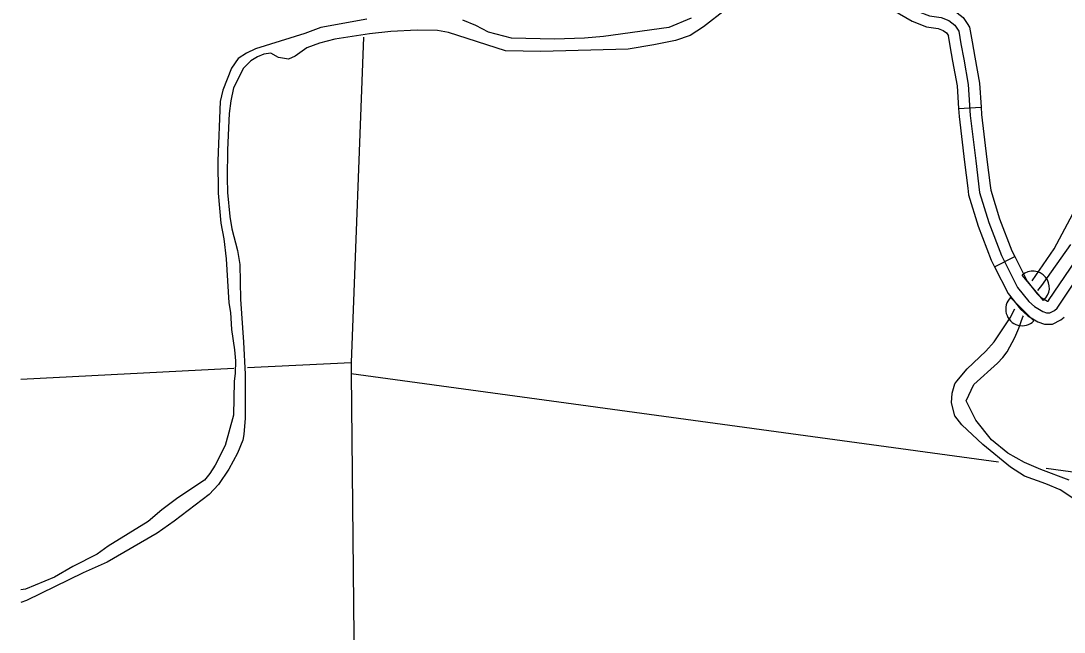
# Model space of a CAD drawing. Extents: x 1370130 to 1380143, y 377636 to 380256.
# Drawn here: x 1378043 to 1378334.6, y 377961.7 to 378132.4 of the extents above; entities that cross this region are included whole.
import ezdxf

# ---------------------------------------------------------------- set-up
doc = ezdxf.new("R2010")
doc.units = 0
for name, color, linetype in [('Level 35', 7, 'Continuous'), ('Level 38', 7, 'Continuous'), ('Level 4', 7, 'Continuous'), ('Level 45', 7, 'Continuous'), ('Level 5', 7, 'Continuous')]:
    doc.layers.add(name, color=color, linetype=linetype)

msp = doc.modelspace()

# ---------------------------------------------------------------- linework, layer by layer
at = {"layer": 'Level 35'}
for points in [[(1378240.03, 378135.62), (1378233.8, 378130.77), (1378230.06, 378128.34), (1378225.96, 378126.9), (1378219.92, 378125.68), (1378212.73, 378124.52), (1378188.35, 378123.8), (1378178.44, 378124.05), (1378162.58, 378129.11), (1378159.45, 378129.72), (1378153.84, 378129.81), (1378146.47, 378129.4), (1378140.46, 378128.77), (1378130.75, 378127.26), (1378126.48, 378126.16), (1378122.92, 378124.87), (1378119.73, 378122.53), (1378117.8, 378121.69), (1378115.06, 378122.13), (1378112.92, 378123.39), (1378110.95, 378123.06), (1378109.15, 378122.35), (1378107.32, 378121.21), (1378105.26, 378119.19), (1378102.46, 378113.7), (1378101.73, 378110.11), (1378101.26, 378106.52), (1378100.75, 378096.37), (1378100.65, 378088.54), (1378100.78, 378084.5), (1378101.42, 378077.78), (1378102, 378074.34), (1378103.55, 378068.22), (1378104.22, 378064.32), (1378104.42, 378054.65), (1378105.3, 378042.63), (1378105.69, 378033.75), (1378105.73, 378021.42), (1378105.36, 378016.87), (1378105.05, 378015.26), (1378103.61, 378011.65), (1378101.13, 378007.14), (1378098.27, 378002.91), (1378095.63, 378000.08), (1378085.87, 377992.68), (1378081.1, 377989.29), (1378067.19, 377981.17), (1378060.42, 377978.25), (1378044.65, 377970.47), (1378043.04, 377969.92)], [(1378139.7, 378132.84), (1378126.9, 378130.55), (1378122.42, 378128.9), (1378108.64, 378124.61)], [(1378230.38, 378133.14), (1378224.12, 378130.53), (1378205.88, 378128.04), (1378200.58, 378127.55), (1378192.15, 378127.29), (1378180.18, 378127.58), (1378173.74, 378129.26), (1378170.16, 378131.12), (1378166.55, 378132.64)], [(1378108.64, 378124.61), (1378106.14, 378123.42), (1378103.81, 378121.9), (1378101.88, 378119.21), (1378099.44, 378113.09), (1378098.74, 378109.92), (1378098.07, 378093.32), (1378098.21, 378084.32), (1378098.93, 378075.91), (1378099.73, 378071.55), (1378100.44, 378065.89), (1378101.15, 378053.65), (1378101.63, 378050.97), (1378101.89, 378046.22), (1378102.77, 378040.55), (1378103, 378037.44), (1378102.9, 378034.03), (1378102.61, 378031.63), (1378102.47, 378022.28), (1378100.11, 378013.77), (1378097.36, 378008.28), (1378095.89, 378005.98), (1378094.32, 378004.13), (1378086.88, 377999.18), (1378082.48, 377995.85), (1378078.59, 377992.52), (1378067.43, 377985.68), (1378064.36, 377983.47), (1378057.52, 377980), (1378052.44, 377977.03), (1378044.33, 377973.7), (1378043.04, 377973.46)], [(1378325.7, 378059.75), (1378331.78, 378068.68), (1378337.79, 378079.92)], [(1378327.25, 378057.05), (1378328.41, 378058.51), (1378336.52, 378069.96)], [(1378315.07, 378042.74), (1378319.57, 378049.48), (1378320.83, 378051.98)], [(1378336, 378004.11), (1378328.14, 378007.11), (1378323.55, 378009.07), (1378318.91, 378011.67), (1378314.32, 378015.4), (1378309.96, 378020.83), (1378307.27, 378026.24), (1378309.37, 378030.83), (1378315.95, 378036.82), (1378317.52, 378038.37), (1378318.67, 378039.95), (1378320.82, 378043.95), (1378321.99, 378046.54), (1378323.1, 378049.77), (1378323.21, 378050)], [(1378340.92, 377996.47), (1378333.49, 378001.45), (1378329.53, 378003.09), (1378323.51, 378005.2), (1378319.58, 378007.77), (1378311.91, 378014.05), (1378306.06, 378019.52), (1378304.07, 378022.05), (1378303.11, 378025.73), (1378303.31, 378028.43), (1378304.1, 378030.97), (1378304.63, 378031.74), (1378307.47, 378035.17), (1378312.72, 378040.12), (1378315.07, 378042.74)]]:
    msp.add_lwpolyline(points, dxfattribs=at)
at = {"layer": 'Level 38'}
for p, q in [((1378328.85, 378054.33), (1378322.88, 378061.39)), ((1378319.64, 378055.12), (1378326.17, 378048.59))]:
    msp.add_line(p, q, dxfattribs=at)
for centre, start, end in [((1378325.87, 378057.86), 310.2451, 130.2451), ((1378322.91, 378051.85), 134.9929, 314.9929)]:
    msp.add_arc(centre, 4.62, start, end, dxfattribs=at)
at = {"layer": 'Level 4'}
msp.add_lwpolyline([(1378138.83, 378127.81), (1378135.34, 378037.01), (1378135.33, 378033.86), (1378136.61, 377905.22)], dxfattribs=at)
at = {"layer": 'Level 45'}
for p, q in [((1378305.11, 378107.89), (1378311.39, 378108.3)), ((1378315.17, 378063.74), (1378320.79, 378066.58))]:
    msp.add_line(p, q, dxfattribs=at)
for points in [[(1378287.09, 378142.49), (1378294.93, 378137.98), (1378297.78, 378136.84), (1378301.03, 378136.42), (1378303.92, 378135.26), (1378306.41, 378133.39), (1378307.54, 378131.66)], [(1378285.52, 378139.76), (1378293.56, 378135.14), (1378296.98, 378133.77), (1378300.22, 378133.35), (1378302.36, 378132.49), (1378304.07, 378131.21), (1378305.18, 378129.5), (1378305.78, 378125.99), (1378306.55, 378121.72), (1378307.83, 378114.62), (1378308.39, 378105.96), (1378309.9, 378093.34), (1378310.99, 378084.5), (1378313.52, 378076.09), (1378317.13, 378066.83), (1378321.61, 378057.96), (1378324.72, 378054), (1378326.32, 378052.57), (1378328.63, 378051.23), (1378329.68, 378050.85), (1378330.61, 378050.85), (1378331.91, 378051.48), (1378332.69, 378052.19), (1378339.03, 378061.61)], [(1378283.95, 378137.03), (1378292.18, 378132.3), (1378296.17, 378130.7), (1378299.42, 378130.27), (1378300.8, 378129.72), (1378301.73, 378129.02), (1378302.25, 378128.22)], [(1378307.54, 378131.66), (1378308.18, 378130.67), (1378308.88, 378126.54), (1378309.65, 378122.27), (1378310.96, 378115), (1378311.39, 378108.3)], [(1378302.19, 378128.33), (1378302.68, 378125.45), (1378303.45, 378121.16), (1378304.7, 378114.24), (1378305.11, 378107.89)], [(1378305.11, 378107.89), (1378305.25, 378105.67), (1378306.77, 378092.96), (1378307.67, 378085.68)], [(1378311.39, 378108.3), (1378311.53, 378106.25), (1378313.03, 378093.72), (1378313.93, 378086.46)], [(1378307.67, 378085.68), (1378307.9, 378083.85), (1378310.54, 378075.06), (1378314.25, 378065.55), (1378315.17, 378063.74)], [(1378313.93, 378086.46), (1378314.09, 378085.15), (1378316.5, 378077.12), (1378320.01, 378068.12), (1378320.79, 378066.58)], [(1378330.28, 378054.26), (1378336.41, 378063.36), (1378339.34, 378067.78), (1378341.55, 378070.95), (1378342.98, 378072.25), (1378344.11, 378072.75)], [(1378320.79, 378066.58), (1378324.28, 378059.66), (1378327.03, 378056.17), (1378328.18, 378055.13), (1378329.97, 378054.09), (1378330.03, 378054.07), (1378330.12, 378054.11), (1378330.35, 378054.32)], [(1378315.17, 378063.74), (1378318.94, 378056.26), (1378322.42, 378051.84), (1378324.46, 378050.01), (1378327.3, 378048.36), (1378329.13, 378047.7), (1378331.33, 378047.7), (1378333.7, 378048.85), (1378334.61, 378049.68)]]:
    msp.add_lwpolyline(points, dxfattribs=at)
at = {"layer": 'Level 5'}
for points in [[(1378043.04, 378032.36), (1378102.59, 378035.36)], [(1378106.37, 378035.55), (1378135.34, 378037.01)], [(1378135.33, 378033.86), (1378316.22, 378009.24)], [(1378329.62, 378007.42), (1378355.36, 378003.92)]]:
    msp.add_lwpolyline(points, dxfattribs=at)

doc.saveas('drawing.dxf')
